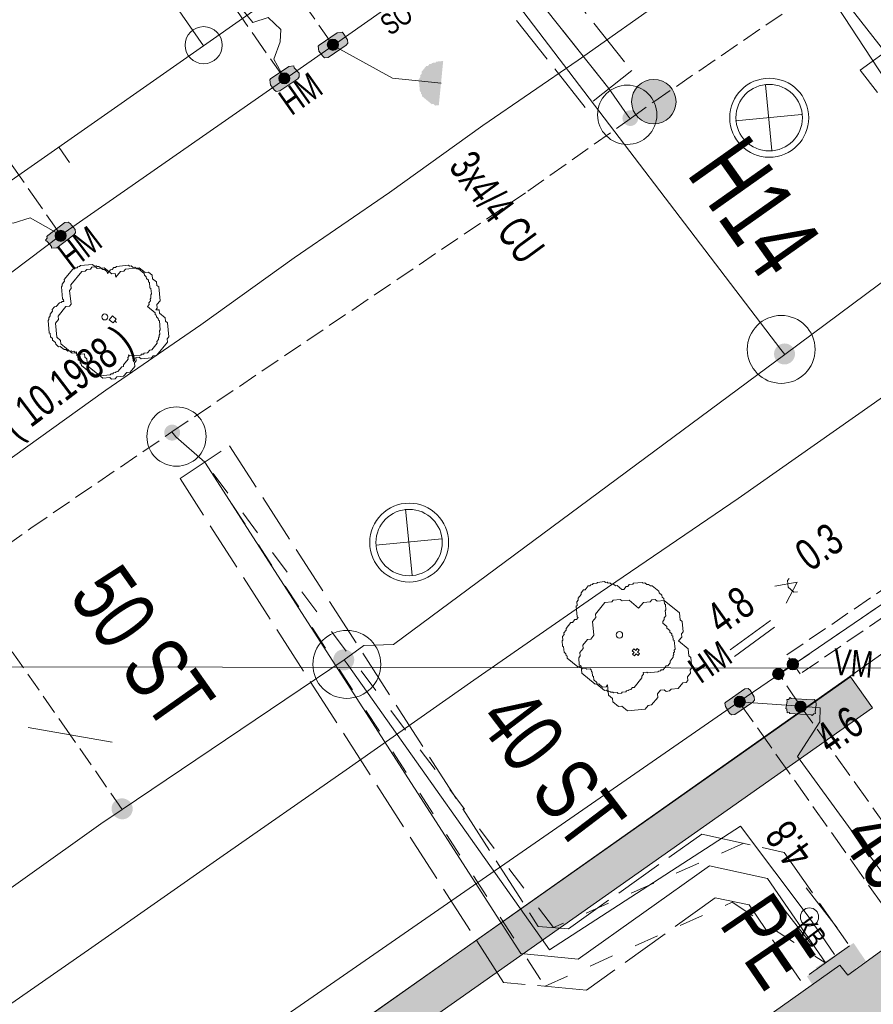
# Model space of a CAD drawing. Header units: metres. Extents: x -740 to 758, y -633 to 854.
# Tile 723 of 1056: x 279 to 293, y -129 to -113. Entities that reach past the tile are written whole.
import ezdxf

# ---------------------------------------------------------------- set-up
doc = ezdxf.new("R2010")
doc.units = ezdxf.units.M
doc.header["$MEASUREMENT"] = 0
for name, pattern in [('333_125', [0.4576, 0.3328, -0.1248]), ('333_333', [0.6656, 0.3328, -0.3328]), ('416_125', [0.5408, 0.416, -0.1248]), ('416_416', [0.832, 0.416, -0.416]), ('832_208', [1.04, 0.832, -0.208])]:
    doc.linetypes.add(name, pattern=pattern)
for name, color, linetype in [('Gas.LOVION', 7, 'Continuous'), ('Gis.LOVION', 7, 'Continuous'), ('Grundkarte.LOVION', 7, 'Continuous'), ('Strom.LOVION', 7, 'Continuous'), ('StromBemass.LOVION', 7, 'Continuous'), ('ViewBounds.LOVION', 7, 'Continuous'), ('Wasser.LOVION', 7, 'Continuous')]:
    doc.layers.add(name, color=color, linetype=linetype)
doc.styles.add('ERSTELLTER_STIL_1', font='arial.ttf')

msp = doc.modelspace()

# ---------------------------------------------------------------- hatches: boundary and pattern name
at = {"layer": 'Gas.LOVION', "linetype": 'Continuous', "lineweight": 13}
for points in [[(292.035, -118.313), (292.048, -118.295), (292.058, -118.275), (292.066, -118.255), (292.072, -118.233), (292.074, -118.211), (292.074, -118.189), (292.072, -118.167), (292.066, -118.146), (292.058, -118.126), (292.047, -118.106), (292.034, -118.088), (292.019, -118.072), (292.002, -118.058), (291.983, -118.047), (291.963, -118.037), (291.942, -118.03), (291.92, -118.026), (291.898, -118.025), (291.876, -118.027), (291.855, -118.031), (291.834, -118.038), (291.814, -118.047), (291.795, -118.059), (291.778, -118.073), (291.763, -118.089), (291.75, -118.107), (291.74, -118.127), (291.732, -118.147), (291.726, -118.169), (291.723, -118.19), (291.724, -118.213), (291.726, -118.234), (291.732, -118.256), (291.74, -118.276), (291.751, -118.296), (291.764, -118.313), (291.779, -118.329), (291.796, -118.343), (291.815, -118.355), (291.835, -118.365), (291.856, -118.371), (291.877, -118.375), (291.9, -118.377), (291.922, -118.375), (291.943, -118.371), (291.964, -118.364), (291.984, -118.355), (292.003, -118.343), (292.02, -118.329)], [(292.033, -118.315), (292.046, -118.297), (292.056, -118.277), (292.064, -118.257), (292.07, -118.236), (292.072, -118.214), (292.072, -118.192), (292.07, -118.17), (292.064, -118.149), (292.056, -118.128), (292.045, -118.109), (292.032, -118.091), (292.017, -118.075), (292, -118.061), (291.981, -118.049), (291.961, -118.04), (291.94, -118.033), (291.919, -118.029), (291.897, -118.028), (291.875, -118.029), (291.853, -118.034), (291.832, -118.04), (291.812, -118.05), (291.794, -118.062), (291.777, -118.076), (291.762, -118.092), (291.749, -118.11), (291.738, -118.129), (291.73, -118.15), (291.725, -118.171), (291.722, -118.193), (291.722, -118.215), (291.725, -118.237), (291.731, -118.258), (291.739, -118.278), (291.75, -118.298), (291.763, -118.316), (291.778, -118.332), (291.795, -118.346), (291.813, -118.357), (291.833, -118.367), (291.854, -118.373), (291.876, -118.377), (291.898, -118.379), (291.92, -118.377), (291.942, -118.373), (291.962, -118.366), (291.982, -118.357), (292.001, -118.345), (292.018, -118.331)], [(284.599, -123.473), (284.612, -123.455), (284.623, -123.436), (284.631, -123.415), (284.636, -123.394), (284.639, -123.372), (284.639, -123.349), (284.636, -123.328), (284.63, -123.306), (284.622, -123.286), (284.611, -123.266), (284.598, -123.248), (284.583, -123.232), (284.566, -123.218), (284.547, -123.206), (284.527, -123.197), (284.506, -123.19), (284.485, -123.186), (284.462, -123.185), (284.44, -123.186), (284.419, -123.191), (284.398, -123.197), (284.378, -123.207), (284.359, -123.219), (284.342, -123.233), (284.327, -123.249), (284.314, -123.267), (284.303, -123.287), (284.295, -123.307), (284.29, -123.329), (284.287, -123.351), (284.287, -123.373), (284.29, -123.395), (284.296, -123.416), (284.304, -123.437), (284.315, -123.456), (284.328, -123.474), (284.343, -123.49), (284.36, -123.504), (284.379, -123.516), (284.399, -123.525), (284.42, -123.532), (284.441, -123.536), (284.464, -123.537), (284.486, -123.536), (284.507, -123.532), (284.528, -123.525), (284.548, -123.515), (284.567, -123.503), (284.584, -123.489)], [(284.6, -123.469), (284.613, -123.451), (284.623, -123.432), (284.631, -123.411), (284.637, -123.39), (284.64, -123.368), (284.64, -123.346), (284.637, -123.324), (284.631, -123.302), (284.623, -123.282), (284.612, -123.262), (284.599, -123.245), (284.584, -123.229), (284.567, -123.214), (284.548, -123.203), (284.528, -123.193), (284.507, -123.186), (284.485, -123.182), (284.463, -123.181), (284.441, -123.183), (284.419, -123.187), (284.398, -123.194), (284.378, -123.203), (284.359, -123.215), (284.342, -123.229), (284.327, -123.245), (284.314, -123.263), (284.304, -123.283), (284.296, -123.303), (284.29, -123.325), (284.288, -123.347), (284.288, -123.369), (284.29, -123.391), (284.296, -123.412), (284.304, -123.433), (284.315, -123.452), (284.328, -123.47), (284.343, -123.486), (284.36, -123.5), (284.379, -123.512), (284.399, -123.522), (284.42, -123.528), (284.442, -123.532), (284.464, -123.534), (284.486, -123.532), (284.508, -123.528), (284.529, -123.521), (284.549, -123.512), (284.568, -123.5), (284.585, -123.486)], [(280.858, -125.98), (280.871, -125.963), (280.881, -125.943), (280.889, -125.923), (280.895, -125.901), (280.897, -125.879), (280.897, -125.857), (280.895, -125.835), (280.889, -125.814), (280.881, -125.794), (280.87, -125.774), (280.857, -125.757), (280.842, -125.741), (280.825, -125.727), (280.806, -125.715), (280.786, -125.705), (280.765, -125.699), (280.744, -125.695), (280.722, -125.693), (280.7, -125.695), (280.678, -125.699), (280.657, -125.706), (280.637, -125.715), (280.619, -125.727), (280.602, -125.741), (280.587, -125.757), (280.574, -125.775), (280.563, -125.795), (280.555, -125.815), (280.55, -125.837), (280.547, -125.858), (280.547, -125.881), (280.55, -125.902), (280.555, -125.924), (280.564, -125.944), (280.574, -125.963), (280.587, -125.981), (280.602, -125.997), (280.619, -126.011), (280.638, -126.023), (280.658, -126.032), (280.679, -126.039), (280.701, -126.043), (280.723, -126.045), (280.745, -126.043), (280.766, -126.039), (280.787, -126.032), (280.807, -126.023), (280.826, -126.011), (280.843, -125.997)], [(280.864, -125.983), (280.877, -125.965), (280.887, -125.946), (280.895, -125.925), (280.901, -125.904), (280.904, -125.882), (280.904, -125.86), (280.901, -125.838), (280.895, -125.817), (280.887, -125.796), (280.876, -125.777), (280.863, -125.759), (280.848, -125.743), (280.831, -125.729), (280.812, -125.717), (280.792, -125.708), (280.771, -125.701), (280.75, -125.697), (280.728, -125.696), (280.706, -125.697), (280.684, -125.702), (280.663, -125.709), (280.643, -125.718), (280.625, -125.73), (280.608, -125.744), (280.593, -125.76), (280.58, -125.778), (280.569, -125.797), (280.561, -125.818), (280.556, -125.839), (280.553, -125.861), (280.553, -125.883), (280.556, -125.905), (280.562, -125.926), (280.57, -125.947), (280.58, -125.966), (280.593, -125.984), (280.609, -126), (280.626, -126.014), (280.644, -126.026), (280.664, -126.035), (280.685, -126.042), (280.707, -126.046), (280.729, -126.047), (280.751, -126.046), (280.773, -126.042), (280.793, -126.035), (280.813, -126.025), (280.832, -126.013), (280.849, -125.999)], [(293.063, -128.132), (292.424, -128.549), (292.647, -128.867), (293.27, -128.437)]]:
    msp.add_hatch(color=7, dxfattribs=at).paths.add_polyline_path(points)
at = {"layer": 'Grundkarte.LOVION', "linetype": 'Continuous', "lineweight": 18}
for color, points in [(254, [(274.11, -137.729), (293.385, -124.169), (293.009, -123.645), (273.734, -137.204)]), (9, [(298.718, -132.16), (296.857, -129.446), (296.22, -129.892), (294.569, -127.512), (292.968, -128.673), (292.834, -128.509), (285.619, -133.618), (291.079, -141.39), (296.74, -137.319), (297.632, -138.591), (300.845, -136.386), (299.856, -135.034), (298.108, -132.574)])]:
    msp.add_hatch(color=color, dxfattribs=at).paths.add_polyline_path(points)
at = {"layer": 'Strom.LOVION', "linetype": 'Continuous', "lineweight": 13}
for points in [[(284.2, -113.201), (284.504, -112.994), (284.531, -112.962), (284.525, -112.903), (284.455, -112.792), (284.439, -112.778), (284.351, -112.787), (284.046, -112.994), (284.033, -113.01), (284.042, -113.098), (284.109, -113.18), (284.141, -113.207)], [(283.383, -113.768), (283.688, -113.561), (283.714, -113.529), (283.709, -113.47), (283.625, -113.375), (283.623, -113.346), (283.535, -113.354), (283.23, -113.562), (283.217, -113.578), (283.225, -113.666), (283.292, -113.748), (283.325, -113.774)], [(286.067, -114.008), (286.141, -113.262), (286.024, -113.274), (286.011, -113.29), (285.953, -113.295), (285.939, -113.311), (285.91, -113.314), (285.884, -113.346), (285.854, -113.349), (285.775, -113.446), (285.778, -113.475), (285.752, -113.507), (285.755, -113.536), (285.728, -113.569), (285.748, -113.774), (285.764, -113.787), (285.767, -113.816), (285.783, -113.829), (285.786, -113.858), (285.947, -113.991), (285.976, -113.988), (286.008, -114.014)], [(279.622, -116.412), (279.911, -116.191), (279.937, -116.159), (279.931, -116.101), (279.848, -116.005), (279.816, -115.979), (279.758, -115.985), (279.469, -116.205), (279.456, -116.221), (279.458, -116.25), (279.432, -116.283), (279.464, -116.309), (279.531, -116.391), (279.534, -116.42)], [(291.061, -124.278), (291.366, -124.071), (291.392, -124.039), (291.386, -123.981), (291.316, -123.869), (291.284, -123.843), (291.226, -123.849), (290.908, -124.072), (290.894, -124.088), (290.9, -124.146), (290.97, -124.258), (291.002, -124.284)], [(292.367, -124.033), (292.01, -124.008), (291.994, -123.995), (291.967, -124.027), (291.938, -124.03), (291.941, -124.059), (291.923, -124.179), (291.939, -124.193), (291.945, -124.251), (291.974, -124.248), (291.99, -124.261), (292.347, -124.286), (292.363, -124.299), (292.39, -124.267), (292.419, -124.264), (292.416, -124.235), (292.434, -124.115), (292.428, -124.056), (292.396, -124.03)]]:
    msp.add_hatch(color=7, dxfattribs=at).paths.add_polyline_path(points)
at = {"layer": 'StromBemass.LOVION', "linetype": 'Continuous', "lineweight": 13}
for points in [[(284.353, -113.049), (284.36, -113.039), (284.366, -113.029), (284.371, -113.018), (284.374, -113.006), (284.375, -112.994), (284.375, -112.982), (284.373, -112.97), (284.37, -112.959), (284.366, -112.948), (284.36, -112.937), (284.353, -112.928), (284.345, -112.919), (284.336, -112.911), (284.325, -112.905), (284.315, -112.9), (284.303, -112.896), (284.291, -112.894), (284.279, -112.893), (284.268, -112.894), (284.256, -112.896), (284.244, -112.9), (284.234, -112.905), (284.223, -112.912), (284.214, -112.919), (284.206, -112.928), (284.199, -112.938), (284.193, -112.948), (284.189, -112.959), (284.186, -112.971), (284.185, -112.983), (284.185, -112.995), (284.186, -113.007), (284.189, -113.018), (284.194, -113.029), (284.199, -113.04), (284.206, -113.05), (284.215, -113.058), (284.224, -113.066), (284.234, -113.072), (284.245, -113.077), (284.256, -113.081), (284.268, -113.083), (284.28, -113.084), (284.292, -113.083), (284.304, -113.081), (284.315, -113.077), (284.326, -113.072), (284.336, -113.066), (284.345, -113.058)], [(283.533, -113.614), (283.54, -113.604), (283.545, -113.594), (283.549, -113.583), (283.552, -113.572), (283.554, -113.56), (283.554, -113.548), (283.552, -113.536), (283.549, -113.525), (283.545, -113.514), (283.539, -113.504), (283.532, -113.494), (283.524, -113.486), (283.515, -113.478), (283.505, -113.472), (283.495, -113.467), (283.483, -113.463), (283.472, -113.461), (283.46, -113.461), (283.448, -113.461), (283.437, -113.464), (283.426, -113.467), (283.415, -113.472), (283.405, -113.479), (283.396, -113.486), (283.388, -113.495), (283.381, -113.504), (283.375, -113.515), (283.371, -113.526), (283.368, -113.537), (283.367, -113.549), (283.367, -113.56), (283.368, -113.572), (283.371, -113.583), (283.376, -113.594), (283.381, -113.605), (283.388, -113.614), (283.396, -113.623), (283.406, -113.63), (283.415, -113.636), (283.426, -113.641), (283.437, -113.645), (283.449, -113.647), (283.461, -113.648), (283.472, -113.647), (283.484, -113.645), (283.495, -113.641), (283.506, -113.636), (283.516, -113.63), (283.525, -113.622)], [(279.762, -116.269), (279.768, -116.26), (279.774, -116.249), (279.778, -116.239), (279.781, -116.227), (279.783, -116.215), (279.783, -116.204), (279.781, -116.192), (279.778, -116.181), (279.774, -116.17), (279.768, -116.159), (279.761, -116.15), (279.753, -116.141), (279.744, -116.134), (279.734, -116.128), (279.723, -116.123), (279.712, -116.119), (279.701, -116.117), (279.689, -116.116), (279.677, -116.117), (279.666, -116.119), (279.655, -116.123), (279.644, -116.128), (279.634, -116.134), (279.625, -116.142), (279.617, -116.15), (279.61, -116.16), (279.604, -116.17), (279.6, -116.181), (279.597, -116.193), (279.596, -116.204), (279.596, -116.216), (279.597, -116.228), (279.6, -116.239), (279.605, -116.25), (279.61, -116.26), (279.617, -116.27), (279.625, -116.278), (279.635, -116.286), (279.644, -116.292), (279.655, -116.297), (279.666, -116.301), (279.678, -116.303), (279.69, -116.303), (279.701, -116.303), (279.713, -116.3), (279.724, -116.297), (279.735, -116.292), (279.745, -116.285), (279.754, -116.278)], [(292.113, -123.495), (292.12, -123.485), (292.125, -123.474), (292.13, -123.463), (292.133, -123.452), (292.134, -123.44), (292.134, -123.428), (292.132, -123.416), (292.129, -123.404), (292.125, -123.393), (292.119, -123.383), (292.112, -123.373), (292.104, -123.364), (292.095, -123.357), (292.085, -123.35), (292.074, -123.345), (292.062, -123.342), (292.051, -123.34), (292.039, -123.339), (292.027, -123.34), (292.015, -123.342), (292.004, -123.346), (291.993, -123.351), (291.983, -123.357), (291.974, -123.365), (291.965, -123.374), (291.958, -123.383), (291.953, -123.394), (291.948, -123.405), (291.945, -123.417), (291.944, -123.428), (291.944, -123.44), (291.945, -123.452), (291.948, -123.464), (291.953, -123.475), (291.959, -123.485), (291.966, -123.495), (291.974, -123.504), (291.983, -123.511), (291.993, -123.518), (292.004, -123.523), (292.016, -123.526), (292.027, -123.529), (292.039, -123.529), (292.051, -123.529), (292.063, -123.526), (292.074, -123.523), (292.085, -123.517), (292.095, -123.511), (292.104, -123.503)], [(292.114, -123.491), (292.121, -123.481), (292.126, -123.471), (292.131, -123.459), (292.134, -123.448), (292.135, -123.436), (292.135, -123.424), (292.134, -123.412), (292.13, -123.401), (292.126, -123.389), (292.12, -123.379), (292.113, -123.369), (292.105, -123.361), (292.096, -123.353), (292.086, -123.347), (292.075, -123.341), (292.063, -123.338), (292.051, -123.336), (292.04, -123.335), (292.028, -123.336), (292.016, -123.338), (292.004, -123.342), (291.994, -123.347), (291.984, -123.353), (291.974, -123.361), (291.966, -123.37), (291.959, -123.379), (291.953, -123.39), (291.949, -123.401), (291.946, -123.413), (291.945, -123.425), (291.945, -123.437), (291.946, -123.448), (291.949, -123.46), (291.954, -123.471), (291.959, -123.482), (291.967, -123.491), (291.975, -123.5), (291.984, -123.508), (291.994, -123.514), (292.005, -123.519), (292.016, -123.523), (292.028, -123.525), (292.04, -123.526), (292.052, -123.525), (292.064, -123.523), (292.075, -123.519), (292.086, -123.514), (292.096, -123.507), (292.105, -123.5)], [(291.868, -123.659), (291.876, -123.649), (291.881, -123.639), (291.886, -123.628), (291.889, -123.616), (291.89, -123.604), (291.89, -123.592), (291.889, -123.58), (291.885, -123.568), (291.881, -123.557), (291.875, -123.547), (291.868, -123.537), (291.86, -123.528), (291.851, -123.521), (291.84, -123.514), (291.829, -123.509), (291.818, -123.505), (291.806, -123.503), (291.794, -123.502), (291.782, -123.503), (291.77, -123.506), (291.759, -123.509), (291.748, -123.514), (291.738, -123.521), (291.729, -123.529), (291.72, -123.537), (291.713, -123.547), (291.708, -123.558), (291.703, -123.569), (291.7, -123.581), (291.699, -123.593), (291.699, -123.605), (291.7, -123.617), (291.703, -123.628), (291.708, -123.639), (291.714, -123.65), (291.721, -123.66), (291.729, -123.668), (291.738, -123.676), (291.749, -123.682), (291.759, -123.688), (291.771, -123.691), (291.783, -123.693), (291.795, -123.694), (291.807, -123.693), (291.819, -123.691), (291.83, -123.687), (291.841, -123.682), (291.851, -123.676), (291.86, -123.668)], [(291.868, -123.659), (291.876, -123.649), (291.881, -123.639), (291.886, -123.628), (291.889, -123.616), (291.89, -123.604), (291.89, -123.592), (291.889, -123.58), (291.885, -123.568), (291.881, -123.557), (291.875, -123.547), (291.868, -123.537), (291.86, -123.528), (291.851, -123.521), (291.84, -123.514), (291.829, -123.509), (291.818, -123.505), (291.806, -123.503), (291.794, -123.502), (291.782, -123.503), (291.77, -123.506), (291.759, -123.509), (291.748, -123.514), (291.738, -123.521), (291.729, -123.529), (291.72, -123.537), (291.713, -123.547), (291.708, -123.558), (291.703, -123.569), (291.7, -123.581), (291.699, -123.593), (291.699, -123.605), (291.7, -123.617), (291.703, -123.628), (291.708, -123.639), (291.714, -123.65), (291.721, -123.66), (291.729, -123.668), (291.738, -123.676), (291.749, -123.682), (291.759, -123.688), (291.771, -123.691), (291.783, -123.693), (291.795, -123.694), (291.807, -123.693), (291.819, -123.691), (291.83, -123.687), (291.841, -123.682), (291.851, -123.676), (291.86, -123.668)], [(291.868, -123.659), (291.876, -123.649), (291.881, -123.639), (291.886, -123.628), (291.889, -123.616), (291.89, -123.604), (291.89, -123.592), (291.889, -123.58), (291.885, -123.568), (291.881, -123.557), (291.875, -123.547), (291.868, -123.537), (291.86, -123.528), (291.851, -123.521), (291.84, -123.514), (291.829, -123.509), (291.818, -123.505), (291.806, -123.503), (291.794, -123.502), (291.782, -123.503), (291.77, -123.506), (291.759, -123.509), (291.748, -123.514), (291.738, -123.521), (291.729, -123.529), (291.72, -123.537), (291.713, -123.547), (291.708, -123.558), (291.703, -123.569), (291.7, -123.581), (291.699, -123.593), (291.699, -123.605), (291.7, -123.617), (291.703, -123.628), (291.708, -123.639), (291.714, -123.65), (291.721, -123.66), (291.729, -123.668), (291.738, -123.676), (291.749, -123.682), (291.759, -123.688), (291.771, -123.691), (291.783, -123.693), (291.795, -123.694), (291.807, -123.693), (291.819, -123.691), (291.83, -123.687), (291.841, -123.682), (291.851, -123.676), (291.86, -123.668)], [(291.217, -124.126), (291.224, -124.116), (291.23, -124.106), (291.234, -124.094), (291.237, -124.083), (291.239, -124.071), (291.238, -124.059), (291.237, -124.047), (291.234, -124.035), (291.229, -124.024), (291.224, -124.014), (291.217, -124.004), (291.208, -123.995), (291.199, -123.988), (291.189, -123.981), (291.178, -123.976), (291.167, -123.972), (291.155, -123.97), (291.143, -123.969), (291.131, -123.97), (291.119, -123.972), (291.107, -123.976), (291.097, -123.981), (291.087, -123.988), (291.077, -123.996), (291.069, -124.004), (291.062, -124.014), (291.056, -124.025), (291.052, -124.036), (291.049, -124.047), (291.047, -124.059), (291.048, -124.071), (291.049, -124.083), (291.052, -124.095), (291.057, -124.106), (291.062, -124.117), (291.069, -124.126), (291.078, -124.135), (291.087, -124.143), (291.097, -124.149), (291.108, -124.154), (291.12, -124.158), (291.131, -124.16), (291.143, -124.161), (291.155, -124.16), (291.167, -124.158), (291.179, -124.154), (291.189, -124.149), (291.2, -124.142), (291.209, -124.135)], [(292.244, -124.21), (292.251, -124.2), (292.257, -124.19), (292.261, -124.179), (292.264, -124.167), (292.266, -124.155), (292.266, -124.143), (292.264, -124.131), (292.261, -124.119), (292.256, -124.108), (292.251, -124.098), (292.244, -124.088), (292.235, -124.079), (292.226, -124.072), (292.216, -124.065), (292.205, -124.06), (292.194, -124.057), (292.182, -124.054), (292.17, -124.054), (292.158, -124.054), (292.146, -124.057), (292.135, -124.06), (292.124, -124.066), (292.114, -124.072), (292.104, -124.08), (292.096, -124.089), (292.089, -124.098), (292.083, -124.109), (292.079, -124.12), (292.076, -124.132), (292.075, -124.144), (292.075, -124.156), (292.076, -124.168), (292.079, -124.179), (292.084, -124.19), (292.089, -124.201), (292.097, -124.211), (292.105, -124.219), (292.114, -124.227), (292.124, -124.233), (292.135, -124.238), (292.147, -124.242), (292.158, -124.244), (292.17, -124.245), (292.182, -124.244), (292.194, -124.242), (292.206, -124.238), (292.216, -124.233), (292.227, -124.227), (292.236, -124.219)], [(292.244, -124.21), (292.251, -124.2), (292.257, -124.19), (292.261, -124.179), (292.264, -124.167), (292.266, -124.155), (292.266, -124.143), (292.264, -124.131), (292.261, -124.119), (292.256, -124.108), (292.251, -124.098), (292.244, -124.088), (292.235, -124.079), (292.226, -124.072), (292.216, -124.065), (292.205, -124.06), (292.194, -124.057), (292.182, -124.054), (292.17, -124.054), (292.158, -124.054), (292.146, -124.057), (292.135, -124.06), (292.124, -124.066), (292.114, -124.072), (292.104, -124.08), (292.096, -124.089), (292.089, -124.098), (292.083, -124.109), (292.079, -124.12), (292.076, -124.132), (292.075, -124.144), (292.075, -124.156), (292.076, -124.168), (292.079, -124.179), (292.084, -124.19), (292.089, -124.201), (292.097, -124.211), (292.105, -124.219), (292.114, -124.227), (292.124, -124.233), (292.135, -124.238), (292.147, -124.242), (292.158, -124.244), (292.17, -124.245), (292.182, -124.244), (292.194, -124.242), (292.206, -124.238), (292.216, -124.233), (292.227, -124.227), (292.236, -124.219)]]:
    msp.add_hatch(color=7, dxfattribs=at).paths.add_polyline_path(points)
at = {"layer": 'Wasser.LOVION', "linetype": 'Continuous', "lineweight": 13}
for points in [[(289.983, -114.187), (290.011, -114.149), (290.033, -114.108), (290.05, -114.064), (290.062, -114.018), (290.068, -113.972), (290.068, -113.924), (290.062, -113.878), (290.05, -113.832), (290.032, -113.788), (290.009, -113.747), (289.981, -113.709), (289.949, -113.675), (289.913, -113.645), (289.873, -113.62), (289.83, -113.6), (289.785, -113.585), (289.739, -113.577), (289.692, -113.574), (289.645, -113.577), (289.599, -113.586), (289.554, -113.601), (289.511, -113.621), (289.471, -113.646), (289.435, -113.676), (289.403, -113.711), (289.376, -113.749), (289.353, -113.79), (289.336, -113.834), (289.324, -113.88), (289.318, -113.927), (289.319, -113.974), (289.325, -114.021), (289.336, -114.066), (289.354, -114.11), (289.377, -114.151), (289.405, -114.189), (289.437, -114.224), (289.473, -114.253), (289.513, -114.279), (289.556, -114.299), (289.601, -114.313), (289.647, -114.322), (289.694, -114.324), (289.741, -114.321), (289.788, -114.312), (289.832, -114.298), (289.875, -114.277), (289.915, -114.252), (289.951, -114.222)], [(289.399, -114.31), (289.409, -114.296), (289.417, -114.282), (289.423, -114.266), (289.427, -114.25), (289.429, -114.234), (289.429, -114.217), (289.427, -114.201), (289.423, -114.184), (289.417, -114.169), (289.409, -114.154), (289.399, -114.141), (289.387, -114.129), (289.374, -114.118), (289.36, -114.11), (289.345, -114.103), (289.33, -114.097), (289.313, -114.094), (289.297, -114.093), (289.28, -114.095), (289.264, -114.098), (289.248, -114.103), (289.233, -114.11), (289.219, -114.119), (289.206, -114.13), (289.195, -114.142), (289.185, -114.155), (289.177, -114.17), (289.171, -114.185), (289.167, -114.201), (289.165, -114.218), (289.165, -114.234), (289.167, -114.251), (289.171, -114.267), (289.178, -114.282), (289.186, -114.297), (289.195, -114.31), (289.207, -114.322), (289.22, -114.333), (289.234, -114.342), (289.249, -114.349), (289.265, -114.354), (289.281, -114.357), (289.298, -114.358), (289.314, -114.357), (289.33, -114.354), (289.346, -114.349), (289.361, -114.341), (289.375, -114.333), (289.388, -114.322)], [(289.399, -114.31), (289.409, -114.296), (289.417, -114.282), (289.423, -114.266), (289.427, -114.25), (289.429, -114.234), (289.429, -114.217), (289.427, -114.201), (289.423, -114.184), (289.417, -114.169), (289.409, -114.154), (289.399, -114.141), (289.387, -114.129), (289.374, -114.118), (289.36, -114.11), (289.345, -114.103), (289.33, -114.097), (289.313, -114.094), (289.297, -114.093), (289.28, -114.095), (289.264, -114.098), (289.248, -114.103), (289.233, -114.11), (289.219, -114.119), (289.206, -114.13), (289.195, -114.142), (289.185, -114.155), (289.177, -114.17), (289.171, -114.185), (289.167, -114.201), (289.165, -114.218), (289.165, -114.234), (289.167, -114.251), (289.171, -114.267), (289.178, -114.282), (289.186, -114.297), (289.195, -114.31), (289.207, -114.322), (289.22, -114.333), (289.234, -114.342), (289.249, -114.349), (289.265, -114.354), (289.281, -114.357), (289.298, -114.358), (289.314, -114.357), (289.33, -114.354), (289.346, -114.349), (289.361, -114.341), (289.375, -114.333), (289.388, -114.322)], [(281.67, -119.614), (281.68, -119.6), (281.688, -119.585), (281.694, -119.57), (281.698, -119.554), (281.7, -119.537), (281.7, -119.521), (281.698, -119.504), (281.694, -119.488), (281.687, -119.473), (281.679, -119.458), (281.67, -119.445), (281.658, -119.432), (281.645, -119.422), (281.631, -119.413), (281.616, -119.406), (281.6, -119.401), (281.584, -119.398), (281.567, -119.397), (281.551, -119.398), (281.534, -119.401), (281.519, -119.406), (281.503, -119.413), (281.489, -119.422), (281.477, -119.433), (281.465, -119.445), (281.456, -119.459), (281.448, -119.473), (281.442, -119.489), (281.437, -119.505), (281.435, -119.521), (281.435, -119.538), (281.438, -119.555), (281.442, -119.571), (281.448, -119.586), (281.456, -119.601), (281.466, -119.614), (281.477, -119.626), (281.49, -119.637), (281.504, -119.646), (281.519, -119.653), (281.535, -119.658), (281.552, -119.661), (281.568, -119.662), (281.585, -119.661), (281.601, -119.658), (281.617, -119.652), (281.632, -119.645), (281.646, -119.636), (281.659, -119.626)], [(281.673, -119.61), (281.683, -119.596), (281.69, -119.582), (281.697, -119.566), (281.701, -119.55), (281.703, -119.533), (281.703, -119.517), (281.701, -119.5), (281.696, -119.484), (281.69, -119.468), (281.682, -119.454), (281.672, -119.44), (281.661, -119.428), (281.648, -119.418), (281.634, -119.409), (281.619, -119.402), (281.603, -119.397), (281.586, -119.394), (281.57, -119.393), (281.553, -119.394), (281.537, -119.397), (281.521, -119.402), (281.506, -119.409), (281.492, -119.418), (281.479, -119.429), (281.468, -119.441), (281.458, -119.455), (281.45, -119.469), (281.444, -119.485), (281.44, -119.501), (281.438, -119.517), (281.438, -119.534), (281.44, -119.551), (281.444, -119.567), (281.45, -119.582), (281.458, -119.597), (281.468, -119.61), (281.48, -119.622), (281.492, -119.633), (281.507, -119.642), (281.522, -119.649), (281.538, -119.654), (281.554, -119.657), (281.571, -119.658), (281.587, -119.657), (281.604, -119.654), (281.619, -119.649), (281.635, -119.642), (281.649, -119.633), (281.661, -119.622)], [(292.899, -128.266), (292.276, -128.696), (292.483, -129.001), (293.106, -128.571)]]:
    msp.add_hatch(color=7, dxfattribs=at).paths.add_polyline_path(points)

# ---------------------------------------------------------------- linework, layer by layer
at = {"layer": 'Gas.LOVION', "color": 5, "linetype": 'Continuous', "lineweight": 18}
for points in [[(295.084, -115.846), (286.469, -102.708)], [(310.376, -104.937), (307.469, -107.098), (307.263, -107.251), (297.513, -113.939), (295.084, -115.846), (291.901, -118.211), (285.3, -123.098), (284.8, -123.117), (284.468, -123.357), (280.725, -125.88), (280.365, -126.122), (272.822, -131.5), (261.796, -139.346), (259.665, -140.826), (253.012, -145.481), (247.544, -148.956), (241.535, -152.795)], [(291.901, -118.211), (291.834, -118.129), (282.985, -106.522), (282.343, -105.698)], [(284.468, -123.357), (284.519, -123.425), (287.932, -128.249), (291.156, -126.161), (292.312, -127.703), (292.742, -128.326)]]:
    msp.add_lwpolyline(points, dxfattribs=at)
at = {"layer": 'Gas.LOVION', "color": 5, "linetype": '333_125', "lineweight": 18}
msp.add_lwpolyline([(280.725, -125.88), (279.848, -124.621), (271.842, -113.168)], dxfattribs=at)
at = {"layer": 'Gas.LOVION', "color": 7, "linetype": 'Continuous', "lineweight": 13}
msp.add_lwpolyline([(279.142, -124.498), (280.555, -124.744)], dxfattribs=at)
at = {"layer": 'Gas.LOVION', "color": 251, "linetype": 'Continuous', "lineweight": 13}
for points in [[(292.787, -127.878), (292.263, -127.205)], [(292.374, -128.184), (291.85, -127.512)]]:
    msp.add_lwpolyline(points, dxfattribs=at)
at = {"layer": 'Gas.LOVION', "color": 7, "linetype": 'Continuous', "lineweight": 13}
for centre, radius in [((291.842, -118.125), 0.572), ((284.515, -123.435), 0.573)]:
    msp.add_circle(centre, radius, dxfattribs=at)
at = {"layer": 'Gas.LOVION', "color": 251, "linetype": 'Continuous', "lineweight": 13}
msp.add_circle((292.319, -127.694), 0.154, dxfattribs=at)
at = {"layer": 'Gis.LOVION', "color": 44, "linetype": 'Continuous', "lineweight": 18}
for points in [[(291.575, -113.662), (291.683, -114.774)], [(291.073, -114.273), (292.185, -114.164)], [(285.506, -120.817), (285.615, -121.929)], [(285.004, -121.427), (286.116, -121.319)]]:
    msp.add_lwpolyline(points, dxfattribs=at)
for points in [[(280.833, -118.215), (280.836, -118.244), (280.822, -118.26), (280.825, -118.289), (280.746, -118.386), (280.749, -118.415), (280.72, -118.418), (280.654, -118.498), (280.624, -118.501), (280.611, -118.517), (280.582, -118.52), (280.569, -118.536), (280.539, -118.539), (280.526, -118.555), (280.35, -118.572), (280.334, -118.559), (280.305, -118.562), (280.289, -118.549), (280.26, -118.551), (280.228, -118.525), (280.198, -118.528), (280.038, -118.396), (280.035, -118.367), (280.019, -118.353), (280.016, -118.324), (279.984, -118.298), (279.978, -118.239), (279.962, -118.226), (279.956, -118.167), (279.927, -118.17), (279.911, -118.157), (279.882, -118.16), (279.866, -118.147), (279.807, -118.152), (279.775, -118.126), (279.746, -118.129), (279.681, -118.076), (279.652, -118.079), (279.604, -118.039), (279.601, -118.01), (279.553, -117.97), (279.55, -117.941), (279.518, -117.915), (279.512, -117.856), (279.496, -117.843), (279.476, -117.638), (279.489, -117.622), (279.486, -117.593), (279.513, -117.56), (279.51, -117.531), (279.549, -117.483), (279.547, -117.454), (279.586, -117.405), (279.615, -117.403), (279.668, -117.338), (279.698, -117.335), (279.711, -117.319), (279.74, -117.317), (279.737, -117.287), (279.721, -117.274), (279.701, -117.069), (279.714, -117.053), (279.711, -117.024), (279.751, -116.976), (279.748, -116.946), (279.893, -116.77), (279.923, -116.767), (279.936, -116.751), (279.965, -116.748), (279.978, -116.732), (280.008, -116.729), (280.021, -116.713), (280.226, -116.693), (280.258, -116.719), (280.287, -116.716), (280.303, -116.729), (280.333, -116.727), (280.397, -116.779), (280.426, -116.777), (280.474, -116.816), (280.477, -116.845), (280.53, -116.781), (280.559, -116.778), (280.586, -116.746), (280.615, -116.743), (280.628, -116.727), (280.833, -116.707), (280.849, -116.72), (280.878, -116.718), (280.911, -116.744), (280.94, -116.741), (280.972, -116.768), (281.001, -116.765), (281.098, -116.844), (281.101, -116.873), (281.133, -116.9), (281.136, -116.929), (281.168, -116.955), (281.171, -116.985), (281.187, -116.998), (281.195, -117.086), (281.211, -117.099), (281.22, -117.187), (281.207, -117.203), (281.212, -117.261), (281.199, -117.277), (281.202, -117.307), (281.176, -117.339), (281.179, -117.368), (281.152, -117.4), (281.281, -117.506), (281.284, -117.535), (281.3, -117.548), (281.302, -117.578), (281.335, -117.604), (281.337, -117.633), (281.354, -117.646), (281.368, -117.793), (281.355, -117.809), (281.36, -117.867), (281.347, -117.884), (281.35, -117.913), (281.337, -117.929), (281.34, -117.958), (281.313, -117.99), (281.316, -118.02), (281.224, -118.132), (281.194, -118.135), (281.155, -118.183), (281.096, -118.189), (281.083, -118.205), (281.054, -118.208), (281.041, -118.224), (280.923, -118.235), (280.907, -118.222), (280.849, -118.228)], [(289.514, -123.573), (289.517, -123.602), (289.49, -123.634), (289.493, -123.663), (289.361, -123.824), (289.332, -123.827), (289.306, -123.859), (289.276, -123.862), (289.263, -123.878), (289.234, -123.881), (289.221, -123.897), (289.162, -123.903), (289.149, -123.919), (289.09, -123.924), (289.074, -123.911), (289.016, -123.917), (289, -123.904), (288.97, -123.906), (288.954, -123.893), (288.925, -123.896), (288.893, -123.87), (288.864, -123.873), (288.735, -123.767), (288.732, -123.738), (288.684, -123.698), (288.678, -123.639), (288.662, -123.626), (288.656, -123.568), (288.64, -123.555), (288.637, -123.525), (288.621, -123.512), (288.563, -123.518), (288.547, -123.505), (288.488, -123.51), (288.44, -123.471), (288.411, -123.474), (288.234, -123.328), (288.231, -123.299), (288.215, -123.286), (288.212, -123.256), (288.18, -123.23), (288.171, -123.142), (288.155, -123.129), (288.147, -123.041), (288.16, -123.025), (288.154, -122.967), (288.181, -122.934), (288.178, -122.905), (288.217, -122.857), (288.215, -122.828), (288.294, -122.731), (288.323, -122.728), (288.363, -122.68), (288.392, -122.677), (288.418, -122.645), (288.402, -122.632), (288.385, -122.456), (288.398, -122.44), (288.393, -122.382), (288.419, -122.35), (288.416, -122.32), (288.469, -122.256), (288.466, -122.227), (288.506, -122.179), (288.535, -122.176), (288.588, -122.111), (288.617, -122.109), (288.63, -122.092), (288.66, -122.09), (288.673, -122.074), (288.731, -122.068), (288.745, -122.052), (288.862, -122.04), (288.878, -122.054), (288.907, -122.051), (288.923, -122.064), (288.952, -122.061), (288.985, -122.087), (289.014, -122.085), (289.046, -122.111), (289.075, -122.108), (289.156, -122.174), (289.185, -122.171), (289.225, -122.123), (289.254, -122.12), (289.28, -122.088), (289.339, -122.082), (289.352, -122.066), (289.498, -122.052), (289.514, -122.065), (289.544, -122.062), (289.576, -122.089), (289.605, -122.086), (289.637, -122.112), (289.667, -122.109), (289.779, -122.202), (289.782, -122.231), (289.83, -122.271), (289.833, -122.3), (289.865, -122.326), (289.874, -122.414), (289.89, -122.427), (289.898, -122.515), (289.885, -122.531), (289.894, -122.619), (289.867, -122.651), (289.87, -122.681), (289.844, -122.713), (289.847, -122.742), (289.911, -122.795), (289.914, -122.824), (289.962, -122.864), (289.965, -122.893), (289.997, -122.919), (290, -122.949), (290.016, -122.962), (290.022, -123.02), (290.038, -123.034), (290.052, -123.18), (290.039, -123.196), (290.042, -123.225), (290.028, -123.241), (290.031, -123.271), (290.018, -123.287), (290.021, -123.316), (289.968, -123.38), (289.971, -123.41), (289.931, -123.458), (289.902, -123.461), (289.849, -123.525), (289.82, -123.528), (289.807, -123.544), (289.777, -123.547), (289.764, -123.563), (289.589, -123.58), (289.573, -123.567)]]:
    msp.add_lwpolyline(points, close=True, dxfattribs=at)
for centre, radius in [((291.641, -114.219), 0.666), ((291.639, -114.218), 0.561), ((280.433, -117.577), 0.0506), ((285.567, -121.382), 0.665), ((285.566, -121.382), 0.56), ((289.114, -122.937), 0.0535)]:
    msp.add_circle(centre, radius, dxfattribs=at)
at = {"layer": 'Grundkarte.LOVION', "color": 8, "linetype": 'Continuous', "lineweight": 18}
for points in [[(229.741, -147.948), (247.968, -136.974), (255.904, -131.381), (267.19, -123.479), (276.785, -116.719), (282.097, -113.007), (287.435, -109.264), (296.23, -103.084), (298.61, -101.433), (304.552, -97.216), (309.891, -93.473), (315.203, -89.761), (323.748, -83.753), (332.352, -77.74), (337.632, -74.002), (342.97, -70.259), (351.462, -64.315), (352.682, -63.487), (353.981, -62.562), (359.896, -58.377)], [(229.741, -147.948), (247.968, -136.974), (255.904, -131.381), (267.19, -123.479), (276.785, -116.719), (282.097, -113.007), (287.435, -109.264), (296.23, -103.084), (298.61, -101.433), (304.552, -97.216), (309.891, -93.473), (315.203, -89.761), (323.748, -83.753), (332.352, -77.74), (337.632, -74.002), (342.97, -70.259), (351.462, -64.315), (352.682, -63.487), (353.981, -62.562), (359.896, -58.377)], [(371.82, -68.177), (363.084, -74.351), (340.13, -90.487), (331.171, -96.801), (319.747, -104.804), (307.942, -113.141), (295.468, -121.897), (283.414, -130.405), (271.301, -138.919), (262.729, -144.959), (254.099, -151.005), (251.473, -152.562), (241.203, -158.768), (218.395, -171.254), (204.114, -179.064), (190.895, -186.238), (189.096, -187.182)], [(371.539, -86.47), (371.329, -86.136), (365.934, -78.417), (363.084, -74.351), (371.82, -68.177), (363.084, -74.351), (340.13, -90.487), (331.171, -96.801), (319.747, -104.804), (307.942, -113.141), (295.468, -121.897), (283.414, -130.405), (271.301, -138.919), (262.729, -144.959), (254.099, -151.005), (251.473, -152.562), (241.203, -158.768), (218.395, -171.254), (204.114, -179.064), (190.895, -186.238), (189.096, -187.182)], [(271.447, -120.462), (276.785, -116.719), (282.097, -113.007), (287.435, -109.264), (293.049, -105.316)], [(311.836, -106.11), (300.359, -114.177), (298.031, -115.765), (295.736, -117.378), (293.414, -119.024), (291.119, -120.637), (288.791, -122.225), (286.66, -123.704), (284.502, -125.215), (282.371, -126.695), (280.214, -128.206), (278.082, -129.685), (275.925, -131.197), (273.794, -132.676), (271.668, -134.214), (269.511, -135.725)], [(289.964, -112.15), (288.416, -113.247), (286.809, -114.35), (285.235, -115.479), (283.629, -116.582), (282.054, -117.711), (280.448, -118.814), (278.874, -119.943), (277.267, -121.046), (275.719, -122.143), (274.145, -123.272), (272.539, -124.375), (270.964, -125.504), (269.496, -126.505)], [(279.836, -114.972), (279.664, -114.723)]]:
    msp.add_lwpolyline(points, dxfattribs=at)
at = {"layer": 'Grundkarte.LOVION', "color": 253, "linetype": 'Continuous', "lineweight": 18}
for points in [[(359.896, -58.377), (353.981, -62.562), (352.682, -63.487), (351.462, -64.315), (342.97, -70.259), (337.632, -74.002), (332.352, -77.74), (323.748, -83.753), (315.203, -89.761), (309.891, -93.473), (304.552, -97.216), (298.61, -101.433), (296.23, -103.084), (287.435, -109.264), (282.097, -113.007), (276.785, -116.719), (267.19, -123.479), (264.485, -119.695), (260.155, -113.498), (254.25, -105.09), (243.054, -113.012), (232.627, -120.327)], [(254.099, -151.005), (262.729, -144.959), (271.301, -138.919), (283.414, -130.405), (295.468, -121.897), (307.942, -113.141), (319.747, -104.804), (336.594, -128.989), (319.747, -104.804), (331.171, -96.801), (340.13, -90.487), (363.084, -74.351), (371.82, -68.177)]]:
    msp.add_lwpolyline(points, dxfattribs=at)
at = {"layer": 'Grundkarte.LOVION', "color": 8, "linetype": 'Continuous', "lineweight": 18}
for points in [[(262.954, -85.589), (271.637, -79.479), (278.753, -89.69), (275.408, -92.056), (279.324, -97.643), (284.004, -104.398), (287.435, -109.264), (282.097, -113.007), (278.692, -108.109), (273.986, -101.387)], [(254.238, -91.673), (262.954, -85.589), (273.986, -101.387), (278.692, -108.109), (282.097, -113.007), (276.785, -116.719), (273.354, -111.852), (268.674, -105.098), (264.732, -99.543), (261.387, -101.909)], [(283.414, -130.405), (295.468, -121.897), (312.707, -146.457), (300.62, -154.939), (291.079, -141.39), (285.619, -133.618)], [(298.718, -132.16), (298.108, -132.574), (299.856, -135.034), (300.845, -136.386), (297.632, -138.591), (296.74, -137.319), (291.079, -141.39), (285.619, -133.618), (292.834, -128.509), (292.968, -128.673), (294.569, -127.512), (296.22, -129.892), (296.857, -129.446)]]:
    msp.add_lwpolyline(points, close=True, dxfattribs=at)
at = {"layer": 'Grundkarte.LOVION', "color": 9, "linetype": 'Continuous', "lineweight": 18}
for points in [[(280.956, -118.262), (280.961, -118.32), (280.935, -118.352), (280.941, -118.411), (280.861, -118.507), (280.803, -118.513), (280.75, -118.577), (280.633, -118.589), (280.606, -118.621), (280.548, -118.627), (280.516, -118.6), (280.399, -118.612), (280.142, -118.4), (280.13, -118.283), (280.098, -118.257), (280.092, -118.198), (279.975, -118.21), (279.943, -118.183), (279.884, -118.189), (279.692, -118.031), (279.686, -117.972), (279.622, -117.919), (279.599, -117.685), (279.652, -117.621), (279.646, -117.562), (279.778, -117.401), (279.836, -117.396), (279.863, -117.364), (279.84, -117.129), (279.866, -117.097), (279.861, -117.039), (280.046, -116.814), (280.104, -116.808), (280.13, -116.776), (280.189, -116.77), (280.215, -116.738), (280.274, -116.732), (280.306, -116.759), (280.423, -116.747), (280.552, -116.853), (280.61, -116.847), (280.616, -116.906), (280.695, -116.809), (280.754, -116.804), (280.78, -116.771), (281.015, -116.749), (281.111, -116.828), (281.169, -116.822), (281.234, -116.875), (281.239, -116.933), (281.304, -116.986), (281.309, -117.045), (281.342, -117.071), (281.365, -117.305), (281.312, -117.37), (281.317, -117.428), (281.291, -117.46), (281.35, -117.455), (281.355, -117.513), (281.452, -117.593), (281.457, -117.651), (281.49, -117.677), (281.512, -117.912), (281.486, -117.944), (281.492, -118.002), (281.307, -118.227), (281.248, -118.233), (281.222, -118.265), (281.046, -118.282), (281.014, -118.256)], [(280.6, -117.646), (280.573, -117.678), (280.509, -117.626), (280.536, -117.593), (280.562, -117.561), (280.626, -117.614), (280.6, -117.646), (280.632, -117.673)], [(289.809, -123.869), (289.756, -123.933), (289.762, -123.992), (289.656, -124.12), (289.598, -124.126), (289.545, -124.19), (289.252, -124.219), (289.156, -124.14), (289.097, -124.145), (289.001, -124.066), (288.995, -124.008), (288.931, -123.955), (288.914, -123.779), (288.887, -123.811), (288.829, -123.817), (288.764, -123.764), (288.706, -123.77), (288.481, -123.585), (288.469, -123.468), (288.437, -123.441), (288.426, -123.324), (288.452, -123.292), (288.446, -123.234), (288.499, -123.169), (288.494, -123.111), (288.573, -123.014), (288.631, -123.009), (288.684, -122.944), (288.661, -122.71), (288.714, -122.646), (288.708, -122.587), (288.867, -122.394), (288.984, -122.383), (289.01, -122.351), (289.127, -122.339), (289.16, -122.366), (289.277, -122.354), (289.437, -122.486), (289.517, -122.39), (289.634, -122.379), (289.66, -122.346), (289.719, -122.341), (289.751, -122.367), (289.868, -122.356), (290.125, -122.567), (290.136, -122.684), (290.169, -122.711), (290.186, -122.886), (290.159, -122.918), (290.165, -122.977), (290.112, -123.041), (290.273, -123.173), (290.284, -123.29), (290.317, -123.317), (290.334, -123.492), (290.307, -123.525), (290.313, -123.583), (290.26, -123.647), (290.266, -123.706), (290.24, -123.738), (290.181, -123.744), (290.102, -123.84), (289.985, -123.852), (289.958, -123.884), (289.9, -123.89), (289.868, -123.863)], [(289.427, -123.286), (289.395, -123.259), (289.368, -123.291), (289.336, -123.265), (289.363, -123.233), (289.33, -123.206), (289.357, -123.174), (289.389, -123.201), (289.415, -123.168), (289.448, -123.195), (289.421, -123.227), (289.453, -123.253)]]:
    msp.add_lwpolyline(points, close=True, dxfattribs=at)
at = {"layer": 'Grundkarte.LOVION', "color": 7, "linetype": 'Continuous', "lineweight": 13}
msp.add_lwpolyline([(274.11, -137.729), (273.734, -137.204), (293.009, -123.645), (293.385, -124.169)], close=True, dxfattribs=at)
at = {"layer": 'Grundkarte.LOVION', "color": 9, "linetype": 'Continuous', "lineweight": 18}
msp.add_circle((282.1, -112.996), 0.313, dxfattribs=at)
at = {"layer": 'Strom.LOVION', "color": 150, "linetype": 'Continuous', "lineweight": 18}
for points in [[(246.521, -137.131), (246.417, -137.584), (246.677, -137.825), (247.174, -138.072), (247.968, -138.186), (250.215, -136.828), (254.102, -133.966), (256.899, -132.037), (263.071, -127.902), (272.069, -121.539), (275.299, -119.509), (279.69, -116.198), (283.467, -113.568), (284.283, -113), (290.589, -108.571), (293.619, -106.457), (299.69, -102.051), (305.18, -98.189), (305.747, -97.794), (307.699, -96.303), (312.759, -92.734)], [(245.918, -137.012), (245.823, -137.553), (248.93, -140.161), (254.446, -149.272), (255.82, -148.354), (262.103, -144.149), (263.455, -143.322), (268.431, -139.954), (271.664, -137.953), (274.259, -136.074), (283.073, -129.641), (291.129, -124.065), (298.416, -119.096), (300.959, -117.148), (307.35, -112.681), (315.374, -107.079), (315.623, -106.907), (317.767, -105.412), (318.167, -105.121), (321.75, -102.466), (323.462, -101.234), (323.634, -101.483)], [(284.283, -113), (285.283, -113.553), (286.104, -113.635)]]:
    msp.add_lwpolyline(points, dxfattribs=at)
at = {"layer": 'Strom.LOVION', "color": 5, "linetype": 'Continuous', "lineweight": 18}
for points in [[(283.467, -113.568), (283.286, -113.231), (283.391, -112.94), (283.4, -112.732), (283.188, -112.531), (282.931, -112.616), (279.197, -107.986)], [(279.69, -116.198), (279.174, -115.909), (278.887, -115.996), (278.433, -115.893), (278.449, -115.448), (278.767, -115.225), (276.212, -111.913), (275.685, -110.457)], [(291.129, -124.065), (292.17, -124.14), (292.498, -124.167), (292.492, -124.405), (292.12, -124.988), (294.169, -127.802)]]:
    msp.add_lwpolyline(points, dxfattribs=at)
at = {"layer": 'Strom.LOVION', "color": 7, "linetype": 'Continuous', "lineweight": 13}
for points in [[(284.2, -113.201), (284.141, -113.207), (284.109, -113.18), (284.042, -113.098), (284.033, -113.01), (284.046, -112.994), (284.351, -112.787), (284.439, -112.778), (284.455, -112.792), (284.525, -112.903), (284.531, -112.962), (284.504, -112.994)], [(283.383, -113.768), (283.325, -113.774), (283.292, -113.748), (283.225, -113.666), (283.217, -113.578), (283.23, -113.562), (283.535, -113.354), (283.623, -113.346), (283.625, -113.375), (283.709, -113.47), (283.714, -113.529), (283.688, -113.561)], [(279.622, -116.412), (279.534, -116.42), (279.531, -116.391), (279.464, -116.309), (279.432, -116.283), (279.458, -116.25), (279.456, -116.221), (279.469, -116.205), (279.758, -115.985), (279.816, -115.979), (279.848, -116.005), (279.931, -116.101), (279.937, -116.159), (279.911, -116.191)], [(291.061, -124.278), (291.002, -124.284), (290.97, -124.258), (290.9, -124.146), (290.894, -124.088), (290.908, -124.072), (291.226, -123.849), (291.284, -123.843), (291.316, -123.869), (291.386, -123.981), (291.392, -124.039), (291.366, -124.071)], [(292.367, -124.033), (292.396, -124.03), (292.428, -124.056), (292.434, -124.115), (292.416, -124.235), (292.419, -124.264), (292.39, -124.267), (292.363, -124.299), (292.347, -124.286), (291.99, -124.261), (291.974, -124.248), (291.945, -124.251), (291.939, -124.193), (291.923, -124.179), (291.941, -124.059), (291.938, -124.03), (291.967, -124.027), (291.994, -123.995), (292.01, -124.008)]]:
    msp.add_lwpolyline(points, close=True, dxfattribs=at)
at = {"layer": 'Strom.LOVION', "color": 7, "linetype": '333_125', "lineweight": 13}
msp.add_lwpolyline([(298.311, -118.929), (298.521, -119.263), (292.161, -123.595), (291.938, -123.276)], close=True, dxfattribs=at)
at = {"layer": 'Strom.LOVION', "color": 9, "linetype": '333_333', "lineweight": 18}
msp.add_lwpolyline([(292.043, -123.444), (298.416, -119.096)], dxfattribs=at)
at = {"layer": 'StromBemass.LOVION', "color": 7, "linetype": '416_125', "lineweight": 13}
for points in [[(284.283, -113), (280.263, -107.246)], [(283.467, -113.568), (279.446, -107.813)], [(279.69, -116.198), (275.685, -110.457)], [(293.92, -127.974), (294.569, -127.512), (292.17, -124.14), (291.807, -123.6), (292.027, -123.43), (291.807, -123.6)], [(291.129, -124.065), (293.906, -127.99)]]:
    msp.add_lwpolyline(points, dxfattribs=at)
at = {"layer": 'StromBemass.LOVION', "color": 7, "linetype": 'Continuous', "lineweight": 13}
for points in [[(291.975, -121.987), (291.948, -122.019), (291.96, -122.136), (292.056, -122.216), (292.115, -122.21)], [(291.736, -122.114), (292.114, -122.047), (291.927, -122.406)], [(290.984, -123.192), (291.66, -122.698)], [(291.054, -123.304), (291.73, -122.809)]]:
    msp.add_lwpolyline(points, dxfattribs=at)
for centre, radius in [((284.28, -112.989), 0.0954), ((283.46, -113.554), 0.0936), ((279.689, -116.21), 0.0936), ((292.04, -123.43), 0.0954), ((292.039, -123.434), 0.0953), ((291.794, -123.598), 0.0958), ((291.794, -123.598), 0.0958), ((291.794, -123.598), 0.0958), ((291.143, -124.065), 0.0957), ((292.17, -124.149), 0.0957), ((292.17, -124.149), 0.0957)]:
    msp.add_circle(centre, radius, dxfattribs=at)
at = {"layer": 'ViewBounds.LOVION', "color": 1, "linetype": 'Continuous', "lineweight": 18}
msp.add_lwpolyline([(528.379, 238.399), (527.852, -123.837), (-505.561, -122.336), (-505.035, 239.901)], close=True, dxfattribs=at)
at = {"layer": 'Wasser.LOVION', "color": 7, "linetype": '832_208', "lineweight": 13}
for points in [[(282.08, -105.886), (282.865, -105.292), (289.32, -113.424), (288.538, -114.047)], [(301.404, -121.39), (300.703, -122.08), (295.99, -117.102), (293.176, -113.417), (293.99, -112.82), (296.768, -116.45)], [(292.994, -128.183), (292.165, -128.766), (291.301, -127.491), (290.728, -127.37), (288.56, -128.927), (287.158, -128.798), (281.702, -120.302), (282.534, -119.748), (287.745, -127.854), (288.252, -127.893), (290.505, -126.298), (291.894, -126.606)]]:
    msp.add_lwpolyline(points, close=True, dxfattribs=at)
at = {"layer": 'Wasser.LOVION', "color": 252, "linetype": '416_416', "lineweight": 18}
for points in [[(288.936, -113.728), (282.465, -105.582)], [(291.214, -126.451), (287.999, -127.873), (282.118, -120.025), (287.859, -128.862), (291.016, -127.445), (292.594, -128.473)]]:
    msp.add_lwpolyline(points, dxfattribs=at)
at = {"layer": 'Wasser.LOVION', "color": 150, "linetype": 'Continuous', "lineweight": 18}
for points in [[(289.296, -114.239), (289.245, -114.171), (288.936, -113.728), (282.465, -105.582)], [(292.689, -111.913), (292.778, -112.067), (293.589, -113.11), (296.371, -116.769), (301.039, -121.736)], [(281.566, -119.517), (281.633, -119.599), (282.118, -120.025), (287.45, -128.311), (288.42, -128.408), (290.631, -126.833), (291.612, -127.047), (292.594, -128.473)]]:
    msp.add_lwpolyline(points, dxfattribs=at)
at = {"layer": 'Wasser.LOVION', "color": 150, "linetype": '333_125', "lineweight": 18}
msp.add_lwpolyline([(230.6, -153.258), (239.956, -148.132), (246.158, -144.156), (250.218, -141.542), (252.8, -139.842), (256.525, -137.276), (256.678, -137.187), (257.603, -136.52), (258.155, -136.111), (259.109, -135.442), (265.573, -130.82), (270.373, -127.469), (278.396, -121.704), (279.183, -121.139), (281.566, -119.517), (287.568, -115.458), (289.296, -114.239), (289.696, -113.949), (292.522, -112.018), (292.689, -111.913), (293.182, -111.51)], dxfattribs=at)
at = {"layer": 'Wasser.LOVION', "color": 7, "linetype": 'Continuous', "lineweight": 13}
for centre, radius in [((289.245, -114.169), 0.5), ((289.693, -113.949), 0.375), ((281.642, -119.594), 0.5)]:
    msp.add_circle(centre, radius, dxfattribs=at)

# ---------------------------------------------------------------- texts
at = {"layer": 'Gas.LOVION', "color": 5, "linetype": 'Continuous', "lineweight": 18, "attachment_point": 7, "style": 'ERSTELLTER_STIL_1'}
for s, insert, char_height, rotation in [('{\\A1;\\W0.71556x;50 ST}', (279.801, -122.298), 1.06711, 305.2455), ('{\\A1;\\W0.71557x;40 ST}', (286.678, -124.397), 1.0671, 307.2447), ('{\\A1;\\W0.71554x;KB}', (292.059, -127.869), 0.35569, 307.2464)]:
    msp.add_mtext(s, dxfattribs=dict(at, insert=insert, char_height=char_height, rotation=rotation))
at = {"layer": 'Strom.LOVION', "color": 7, "linetype": 'Continuous', "lineweight": 13, "attachment_point": 7, "style": 'ERSTELLTER_STIL_1'}
for s, insert, char_height, rotation in [('{\\A1;\\W0.71560x;SO}', (285.249, -112.848), 0.3557, 35.2444), ('{\\A1;\\W0.71558x;HM}', (283.58, -114.194), 0.44462, 35.2406), ('{\\A1;\\W0.71558x;HM}', (279.873, -116.792), 0.44462, 37.2454), ('{\\A1;\\W0.71566x;HM}', (290.48, -123.773), 0.44461, 34.2411), ('{\\A1;\\W0.71569x;VM}', (292.706, -123.606), 0.4446, 355.2427)]:
    msp.add_mtext(s, dxfattribs=dict(at, insert=insert, char_height=char_height, rotation=rotation))
at = {"layer": 'Strom.LOVION', "color": 150, "linetype": 'Continuous', "lineweight": 18, "attachment_point": 7, "style": 'ERSTELLTER_STIL_1'}
for s, insert, char_height, rotation in [('{\\A1;\\W0.67090x;3x4/4 CU }', (286.213, -115.05), 0.53351, 306.2483), ('{\\A1;\\W0.70399x;3x150/150 AL ( 10.1988 ) }', (276.332, -121.824), 0.53355, 37.2447)]:
    msp.add_mtext(s, dxfattribs=dict(at, insert=insert, char_height=char_height, rotation=rotation))
at = {"layer": 'StromBemass.LOVION', "color": 7, "linetype": 'Continuous', "lineweight": 13, "attachment_point": 7, "style": 'ERSTELLTER_STIL_1'}
for s, insert, char_height, rotation in [('{\\A1;\\W0.71563x;0.3}', (292.335, -121.89), 0.53352, 35.2398), ('{\\A1;\\W0.71553x;4.8}', (290.836, -122.957), 0.53355, 35.2444), ('{\\A1;\\W0.71559x;4.6}', (292.674, -124.979), 0.53355, 35.2444), ('{\\A1;\\W0.71558x;4.8}', (292.414, -126.621), 0.53356, 125.2405)]:
    msp.add_mtext(s, dxfattribs=dict(at, insert=insert, char_height=char_height, rotation=rotation))
at = {"layer": 'Wasser.LOVION', "color": 7, "linetype": 'Continuous', "lineweight": 13, "insert": (290.228, -115.155), "char_height": 1.24488, "attachment_point": 7, "rotation": 305.2465, "style": 'ERSTELLTER_STIL_1'}
msp.add_mtext('{\\A1;\\W0.71564x;H14}', dxfattribs=at)
at = {"layer": 'Wasser.LOVION', "color": 150, "linetype": 'Continuous', "lineweight": 18, "char_height": 1.06711, "attachment_point": 7, "rotation": 304.2451, "style": 'ERSTELLTER_STIL_1'}
for s, insert in [('{\\A1;\\W0.71557x;40}', (292.793, -126.372)), ('{\\A1;\\W0.71559x;PE}', (290.781, -127.811))]:
    msp.add_mtext(s, dxfattribs=dict(at, insert=insert))

doc.saveas('drawing.dxf')
